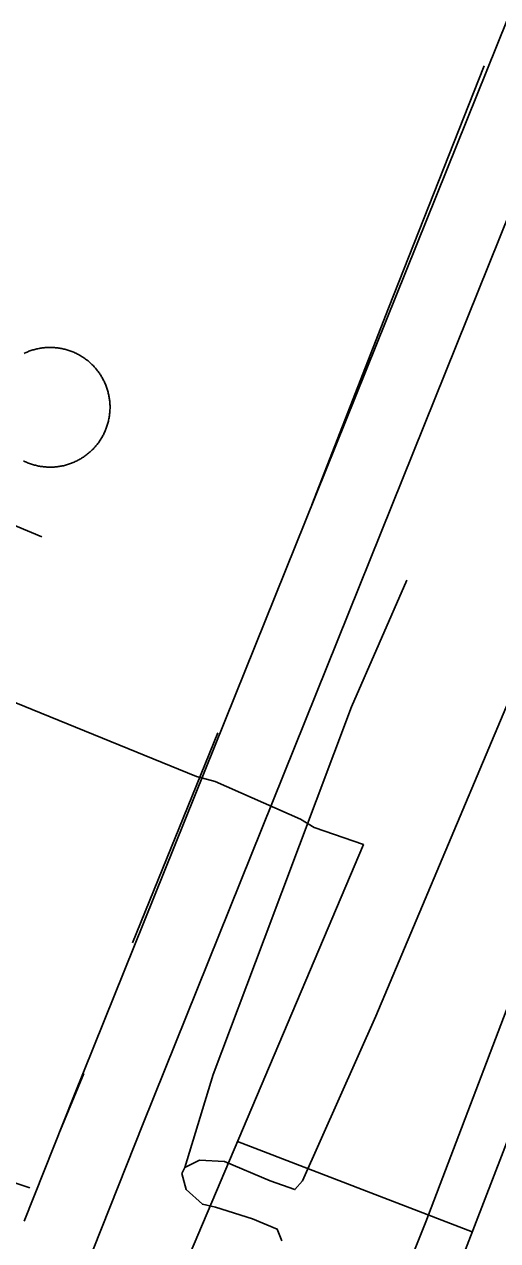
# Model space of a CAD drawing. Extents: x 3567028 to 3605064, y 510945 to 536587.
# Drawn here: x 3590250.8 to 3590441.4, y 518396.7 to 518886.6 of the extents above; entities that cross this region are included whole.
import ezdxf

# ---------------------------------------------------------------- set-up
doc = ezdxf.new("R2010")
doc.units = 0
for name, color, linetype in [('V-DOMW-TANK', 7, 'Continuous'), ('V-ROAD-CNTR', 7, 'Continuous'), ('V-TOPO-SHOR', 7, 'Continuous'), ('V-UTIL-LINE', 7, 'Continuous')]:
    doc.layers.add(name, color=color, linetype=linetype)

msp = doc.modelspace()

# ---------------------------------------------------------------- linework, layer by layer
at = {"layer": 'V-DOMW-TANK'}
for points in [[(3590250.74, 518754.1), (3590251.12, 518754.29), (3590251.51, 518754.46), (3590251.89, 518754.62), (3590252.28, 518754.78), (3590252.67, 518754.94), (3590253.07, 518755.08), (3590253.47, 518755.22), (3590253.87, 518755.35), (3590254.27, 518755.47), (3590254.67, 518755.59), (3590255.08, 518755.7), (3590255.49, 518755.81), (3590255.9, 518755.9), (3590256.31, 518755.99), (3590256.72, 518756.07), (3590257.13, 518756.15), (3590257.55, 518756.22), (3590257.96, 518756.28), (3590258.38, 518756.33), (3590258.8, 518756.38), (3590259.22, 518756.41), (3590259.64, 518756.45), (3590260.06, 518756.47), (3590260.48, 518756.48), (3590260.9, 518756.49), (3590261.32, 518756.49), (3590261.74, 518756.49), (3590262.16, 518756.48), (3590262.58, 518756.46), (3590263, 518756.43), (3590263.42, 518756.39), (3590263.84, 518756.35), (3590264.26, 518756.3)], [(3590264.26, 518756.3), (3590264.68, 518756.24), (3590265.09, 518756.18), (3590265.51, 518756.11), (3590265.92, 518756.03), (3590266.33, 518755.95), (3590266.74, 518755.85), (3590267.15, 518755.75), (3590267.56, 518755.64), (3590267.96, 518755.53), (3590268.36, 518755.41), (3590268.77, 518755.28), (3590269.16, 518755.15), (3590269.56, 518755), (3590269.95, 518754.85), (3590270.35, 518754.7), (3590270.73, 518754.53), (3590271.12, 518754.36), (3590271.5, 518754.19), (3590271.88, 518754.01), (3590272.25, 518753.81), (3590272.63, 518753.62), (3590273, 518753.42), (3590273.36, 518753.21), (3590273.72, 518752.99), (3590274.08, 518752.77), (3590274.43, 518752.54), (3590274.78, 518752.31), (3590275.13, 518752.07), (3590275.47, 518751.83), (3590275.81, 518751.57), (3590276.14, 518751.32), (3590276.47, 518751.05), (3590276.79, 518750.78), (3590277.11, 518750.51), (3590277.42, 518750.23), (3590277.73, 518749.94), (3590278.04, 518749.65), (3590278.33, 518749.36), (3590278.63, 518749.05), (3590278.92, 518748.75), (3590279.2, 518748.43), (3590279.48, 518748.12), (3590279.75, 518747.8), (3590280.01, 518747.47), (3590280.27, 518747.14), (3590280.53, 518746.8), (3590280.78, 518746.47), (3590281.02, 518746.12), (3590281.26, 518745.78), (3590281.49, 518745.42), (3590281.71, 518745.07), (3590281.93, 518744.71), (3590282.14, 518744.34), (3590282.35, 518743.98), (3590282.55, 518743.61), (3590282.74, 518743.23), (3590282.93, 518742.86), (3590283.1, 518742.47), (3590283.28, 518742.09), (3590283.44, 518741.7), (3590283.6, 518741.32), (3590283.75, 518740.92), (3590283.9, 518740.53), (3590284.04, 518740.13), (3590284.17, 518739.73), (3590284.29, 518739.33), (3590284.41, 518738.92), (3590284.52, 518738.52), (3590284.63, 518738.11), (3590284.72, 518737.7), (3590284.81, 518737.29), (3590284.89, 518736.88), (3590284.97, 518736.46), (3590285.04, 518736.05), (3590285.1, 518735.63), (3590285.15, 518735.21), (3590285.2, 518734.8), (3590285.23, 518734.38), (3590285.26, 518733.96), (3590285.29, 518733.54), (3590285.31, 518733.12), (3590285.31, 518732.69), (3590285.31, 518732.28), (3590285.31, 518731.86), (3590285.3, 518731.43), (3590285.28, 518731.01), (3590285.25, 518730.59), (3590285.21, 518730.17), (3590285.17, 518729.76), (3590285.12, 518729.34), (3590285.07, 518728.92), (3590285, 518728.5), (3590284.93, 518728.09), (3590284.85, 518727.68), (3590284.76, 518727.27), (3590284.67, 518726.86), (3590284.57, 518726.45), (3590284.46, 518726.04), (3590284.35, 518725.63), (3590284.23, 518725.23)], [(3590284.23, 518725.23), (3590284.1, 518724.83), (3590283.96, 518724.43), (3590283.82, 518724.04), (3590283.67, 518723.64), (3590283.52, 518723.25), (3590283.35, 518722.86), (3590283.19, 518722.48), (3590283.01, 518722.1), (3590282.83, 518721.72), (3590282.64, 518721.34), (3590282.44, 518720.97), (3590282.24, 518720.6), (3590282.03, 518720.24), (3590281.81, 518719.87), (3590281.59, 518719.52), (3590281.37, 518719.17), (3590281.13, 518718.81), (3590280.89, 518718.47), (3590280.64, 518718.13), (3590280.39, 518717.79), (3590280.13, 518717.46), (3590279.87, 518717.13), (3590279.6, 518716.81), (3590279.33, 518716.49), (3590279.05, 518716.17), (3590278.76, 518715.86), (3590278.47, 518715.56), (3590278.17, 518715.26), (3590277.87, 518714.97), (3590277.57, 518714.68), (3590277.26, 518714.4), (3590276.94, 518714.12), (3590276.62, 518713.85), (3590276.29, 518713.58), (3590275.96, 518713.32), (3590275.62, 518713.07), (3590275.29, 518712.82), (3590274.94, 518712.58), (3590274.59, 518712.34), (3590274.24, 518712.11), (3590273.89, 518711.89), (3590273.53, 518711.67), (3590273.16, 518711.46), (3590272.8, 518711.25), (3590272.42, 518711.05), (3590272.05, 518710.86), (3590271.67, 518710.67), (3590271.29, 518710.49), (3590270.91, 518710.32), (3590270.52, 518710.15), (3590270.13, 518709.99), (3590269.74, 518709.84), (3590269.35, 518709.7), (3590268.95, 518709.56), (3590268.55, 518709.42), (3590268.15, 518709.3), (3590267.74, 518709.18), (3590267.34, 518709.07), (3590266.93, 518708.97), (3590266.52, 518708.87), (3590266.11, 518708.78), (3590265.7, 518708.7), (3590265.28, 518708.63), (3590264.87, 518708.56), (3590264.45, 518708.5), (3590264.03, 518708.45), (3590263.62, 518708.4), (3590263.2, 518708.36), (3590262.78, 518708.33), (3590262.35, 518708.31), (3590261.94, 518708.29), (3590261.52, 518708.28), (3590261.09, 518708.28), (3590260.67, 518708.29), (3590260.25, 518708.3), (3590259.83, 518708.32), (3590259.41, 518708.35), (3590258.99, 518708.38), (3590258.58, 518708.43), (3590258.16, 518708.48), (3590257.74, 518708.53), (3590257.33, 518708.6), (3590256.91, 518708.67), (3590256.5, 518708.74), (3590256.08, 518708.83), (3590255.68, 518708.92), (3590255.27, 518709.03), (3590254.86, 518709.13), (3590254.45, 518709.25), (3590254.05, 518709.37), (3590253.65, 518709.5), (3590253.25, 518709.63), (3590252.86, 518709.77), (3590252.46, 518709.92), (3590252.07, 518710.08), (3590251.68, 518710.24), (3590251.3, 518710.41), (3590250.92, 518710.59), (3590250.54, 518710.77)]]:
    msp.add_lwpolyline(points, dxfattribs=at)
at = {"layer": 'V-ROAD-CNTR'}
for points in [[(3590692.85, 519482.22), (3590648.85, 519385.41), (3590449.32, 518898.54), (3590270.76, 518454.98), (3590250.81, 518404.56)], [(3590720.59, 519470.76), (3590676.4, 519373.51), (3590477.12, 518887.25), (3590298.62, 518443.86), (3590278.56, 518393.14)]]:
    msp.add_lwpolyline(points, dxfattribs=at)
at = {"layer": 'V-TOPO-SHOR'}
for p, q in [((3590328.69, 518601.32), (3590294.31, 518516.7)), ((3590274.75, 518464.04), (3590264.68, 518439.78))]:
    msp.add_line(p, q, dxfattribs=at)
for points in [[(3590435.98, 518869.97), (3590397.45, 518772.33), (3590366.63, 518693.04)], [(3590354.46, 518396.58), (3590352.69, 518401.31), (3590342.63, 518405.46), (3590327.83, 518410.21), (3590322.51, 518411.39), (3590316, 518417.32), (3590314.23, 518423.83), (3590315.41, 518426.2), (3590321.33, 518429.15), (3590331.4, 518428.55), (3590349.74, 518420.85), (3590359.8, 518417.29), (3590362.76, 518420.84), (3590392.39, 518487.11), (3590468.26, 518667)], [(3590404.81, 518662.73), (3590382.52, 518611.79), (3590347.33, 518518.11), (3590326.8, 518463.66), (3590315.41, 518426.2)], [(3590452.78, 518510.16), (3590412.47, 518404.24), (3590397.65, 518366.96)], [(3590038.69, 518494.87), (3590178.04, 518442.67), (3590252.99, 518418.03)]]:
    msp.add_lwpolyline(points, dxfattribs=at)
at = {"layer": 'V-UTIL-LINE'}
msp.add_line((3590336.68, 518436.65), (3590431.21, 518400.28), dxfattribs=at)
for points in [[(3590257.82, 518680.26), (3590095.28, 518748.27), (3590122.08, 518814.79)], [(3590619.36, 518774.94), (3590586.44, 518786.62), (3590485.46, 518541.1), (3590413.33, 518353.87), (3590698.62, 518235.03), (3590702.74, 518231.6), (3590726.05, 518221.98), (3590731.54, 518218.55), (3590766.51, 518196.58), (3590784.34, 518188.33), (3590807.7, 518251.43), (3590791.29, 518344.05), (3590793.35, 518347.48), (3590789.93, 518359.83), (3590797.48, 518365.99), (3590779.67, 518412.65)], [(3590289.83, 518318.96), (3590294.64, 518333.36), (3590298.77, 518346.39), (3590311.82, 518379.31), (3590317.31, 518390.97), (3590387.38, 518556.25), (3590367.49, 518563.12), (3590362, 518566.55), (3590327.71, 518581.66), (3590320.17, 518583.73), (3590070.53, 518685.39), (3590038.94, 518611.33)]]:
    msp.add_lwpolyline(points, dxfattribs=at)

doc.saveas('drawing.dxf')
